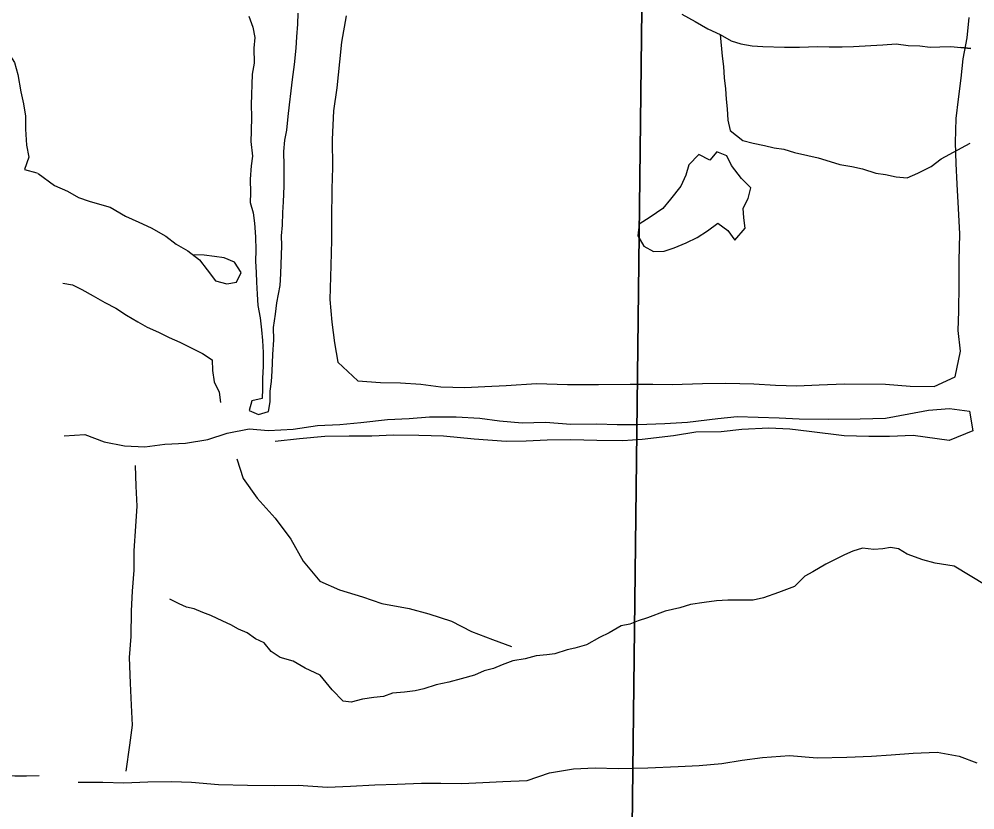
# Model space of a CAD drawing. Extents: x 1588073 to 2013523, y 1090242 to 1357120.
# Drawn here: x 1831179 to 1834730, y 1245725 to 1248662 of the extents above; entities that cross this region are included whole.
import ezdxf

# ---------------------------------------------------------------- set-up
doc = ezdxf.new("R2010")
doc.units = 0
for name, color, linetype in [('GM_X_Minor_Lake', 7, 'Continuous'), ('GM_X_Minor_River', 7, 'Continuous'), ('GM_X_Section', 7, 'Continuous')]:
    doc.layers.add(name, color=color, linetype=linetype)

msp = doc.modelspace()

# ---------------------------------------------------------------- linework, layer by layer
at = {"layer": 'GM_X_Minor_Lake'}
for points in [[(1833744.8, 1248139), (1833704.2, 1248159.7), (1833667, 1248120.6), (1833655.9, 1248082.8), (1833636.7, 1248041.3), (1833599.2, 1247994.2), (1833570.2, 1247958.9), (1833523.1, 1247926.2), (1833482.3, 1247901.3), (1833477.1, 1247857.3), (1833500, 1247818.5), (1833535.6, 1247799.4), (1833575.7, 1247800.3), (1833612.1, 1247813.3), (1833656.8, 1247832), (1833697.4, 1247850.9), (1833736.2, 1247875.9), (1833775.1, 1247904.9), (1833812.4, 1247877.7), (1833837.5, 1247840.9), (1833876.8, 1247885.9), (1833871.9, 1247924.1), (1833868.9, 1247960.3), (1833888, 1247995.9), (1833897.1, 1248035.8), (1833862.1, 1248070.9), (1833825.3, 1248118.1), (1833808.3, 1248154.7)], [(1833808.3, 1248154.7), (1833770.7, 1248169.8), (1833744.8, 1248139)]]:
    msp.add_lwpolyline(points, dxfattribs=at)
at = {"layer": 'GM_X_Minor_River'}
for points in [[(1832032.8, 1248673.3), (1832047.7, 1248632.8), (1832054.6, 1248594.4), (1832051.5, 1248554.4), (1832051.9, 1248498.2), (1832044.7, 1248458.3), (1832041.5, 1248344.1), (1832042.2, 1248299.9), (1832040.7, 1248245.8), (1832039.6, 1248207.7), (1832046.1, 1248153.3), (1832041, 1248117.4), (1832037.6, 1248067.3), (1832038.2, 1248017.1), (1832037.2, 1247981.1), (1832048.1, 1247942.6), (1832053, 1247904.4), (1832057.6, 1247854.1), (1832058.2, 1247803.9), (1832057, 1247763.8), (1832059.8, 1247721.6), (1832060.8, 1247685.5), (1832063.6, 1247641.2), (1832066.4, 1247599), (1832075.1, 1247552.6), (1832079.8, 1247508.4), (1832082.7, 1247468.2), (1832085.4, 1247423.9), (1832086, 1247373.8), (1832082.7, 1247327.7), (1832083.6, 1247289.6), (1832082.6, 1247253.5), (1832044.3, 1247244.6), (1832033.2, 1247208.8), (1832068.9, 1247193.7), (1832105.3, 1247204.7), (1832112.3, 1247240.6), (1832111.4, 1247280.8), (1832116.5, 1247316.7), (1832119.6, 1247354.8), (1832121.3, 1247416.9), (1832124.9, 1247471), (1832124.2, 1247517.1), (1832131.6, 1247567.1), (1832136.8, 1247609), (1832148.7, 1247672.9), (1832151.9, 1247716.9), (1832154.9, 1247821.2), (1832153.9, 1247857.3), (1832157.1, 1247897.4), (1832158.4, 1247943.5), (1832161.5, 1247983.5), (1832163.2, 1248041.6), (1832164.3, 1248079.7), (1832163.3, 1248117.8), (1832162.8, 1248170), (1832166, 1248212.1), (1832173.1, 1248250), (1832178.6, 1248300), (1832183.8, 1248344), (1832189.3, 1248396), (1832194.5, 1248437.9), (1832202.1, 1248493.9), (1832207.8, 1248553.9), (1832211, 1248596), (1832214.4, 1248644), (1832215.5, 1248684.1)], [(1832393.7, 1248675), (1832376.9, 1248577.1), (1832368.8, 1248503.1), (1832360, 1248407.1), (1832347.6, 1248321.2), (1832342.5, 1248215), (1832343.6, 1248110.6), (1832341.3, 1248032.5), (1832340.1, 1247918.2), (1832339.9, 1247841.9), (1832337.2, 1247747.7), (1832333.7, 1247621.4), (1832341.3, 1247536.9), (1832351.1, 1247460.4), (1832363.1, 1247387.9), (1832437.3, 1247319.5), (1832521.3, 1247313.1), (1832595.5, 1247310.9), (1832671.5, 1247306.7), (1832745.4, 1247296.6), (1832835.5, 1247294), (1832909.8, 1247297.9), (1832988.1, 1247301.6), (1833100.6, 1247308.4), (1833216.8, 1247305.1), (1833331.1, 1247305.8), (1833449.4, 1247306.4), (1833533.5, 1247306), (1833605.7, 1247305.9), (1833718.1, 1247308.7), (1833804.3, 1247310.2), (1833908.5, 1247307.2), (1833988.5, 1247302.9), (1834068.7, 1247300.6), (1834151, 1247304.2), (1834245.3, 1247307.5), (1834397.6, 1247307.1), (1834489.6, 1247298.5), (1834577.8, 1247297.9), (1834657, 1247333.8), (1834675.8, 1247429.5), (1834667.9, 1247506), (1834670, 1247578.1), (1834670.8, 1247676.4), (1834671.3, 1247764.7), (1834674.1, 1247864.9), (1834668.8, 1247959.3), (1834663.4, 1248049.8), (1834659.5, 1248126.1), (1834657.7, 1248204.4), (1834660.3, 1248292.6), (1834668.3, 1248364.6), (1834678.6, 1248442.6), (1834686.6, 1248514.6), (1834700.9, 1248592.4), (1834709, 1248668.4)], [(1833640.9, 1248681.1), (1833690.2, 1248653.6), (1833737.5, 1248626.2), (1833783, 1248604.8), (1833824.5, 1248581.6), (1833860.2, 1248570.5), (1833902.1, 1248563.3), (1833942.1, 1248560.1), (1834022.3, 1248557.8), (1834078.4, 1248558.2), (1834144.6, 1248560.3), (1834188.7, 1248559), (1834236.8, 1248559.6), (1834279, 1248560.4), (1834343.2, 1248564.6), (1834387.4, 1248567.3), (1834437.6, 1248569.9), (1834481.6, 1248564.6), (1834525.6, 1248563.3), (1834563.6, 1248558.2), (1834599.7, 1248559.2), (1834639.8, 1248560), (1834715.2, 1248553.2), (1834677.3, 1248556.3)], [(1831077.2, 1248630.1), (1831130.7, 1248549.4), (1831162.4, 1248501), (1831174.1, 1248456.8), (1831185.6, 1248392.4), (1831195.3, 1248348.2), (1831203, 1248302), (1831202.7, 1248253.8), (1831206.2, 1248193.6), (1831215.9, 1248149.4), (1831199.6, 1248103.4), (1831245.5, 1248090.9), (1831247.2, 1248088.3)], [(1833783, 1248604.8), (1833790.8, 1248524.3), (1833795.7, 1248486.1), (1833798.5, 1248443.9), (1833803.4, 1248403.6), (1833806.3, 1248365.4), (1833809.3, 1248329.2), (1833812.1, 1248287), (1833821, 1248248.6), (1833868.1, 1248211.1), (1833905.9, 1248202), (1833947.7, 1248192.8), (1833983.5, 1248183.7), (1834019.5, 1248178.7), (1834059.3, 1248167.5), (1834109.1, 1248156), (1834146.9, 1248146.9), (1834192.6, 1248133.6), (1834228.4, 1248122.5), (1834272.3, 1248115.2), (1834312.1, 1248106.1), (1834361.8, 1248090.6), (1834397.7, 1248085.5), (1834437.6, 1248076.3), (1834477.6, 1248073.2), (1834518.2, 1248090.1), (1834567, 1248114.8), (1834603.9, 1248143.8), (1834712.2, 1248201.5)], [(1831249.5, 1248088.8), (1831311.2, 1248044.1), (1831358.7, 1248022.7), (1831400.2, 1247999.4), (1831439.9, 1247986.2), (1831477.7, 1247975.1), (1831517.4, 1247963.9), (1831574.6, 1247930.2), (1831624.1, 1247908.7), (1831669.6, 1247887.3), (1831724.8, 1247855.6), (1831762.1, 1247826.5), (1831805.5, 1247801.2), (1831848.7, 1247767.8), (1831877.7, 1247730.9), (1831908.6, 1247689.8), (1831950.4, 1247678.6), (1831986.6, 1247685.6), (1832003.7, 1247721.2), (1831978.7, 1247760.1), (1831941.1, 1247775.2), (1831905.1, 1247780.2), (1831867.2, 1247785.3), (1831821.9, 1247787.4)], [(1831341, 1247682.1), (1831376.9, 1247675.1), (1831412.5, 1247658), (1831453.9, 1247634.8), (1831497.3, 1247609.4), (1831538.8, 1247588.2), (1831578.2, 1247563), (1831619.6, 1247537.7), (1831655.1, 1247518.6), (1831696.7, 1247499.4), (1831736.2, 1247480.2), (1831775.8, 1247463), (1831813.4, 1247443.8), (1831860.8, 1247420.4), (1831896.2, 1247397.3), (1831897.1, 1247357.1), (1831903.9, 1247314.8), (1831922.9, 1247276.2), (1831927.8, 1247237.9)], [(1831346.9, 1247114.2), (1831423.2, 1247120.1), (1831494.6, 1247091.9), (1831570.4, 1247077.7), (1831646.4, 1247073.5), (1831720.9, 1247083.4), (1831797.2, 1247087.2), (1831879.8, 1247100.9), (1831952.6, 1247124.8), (1832033.3, 1247140.6), (1832105.3, 1247134.5), (1832197.6, 1247139.8), (1832288.2, 1247153.3), (1832370.5, 1247156.9), (1832448.9, 1247164.7), (1832547.5, 1247175.9), (1832627.8, 1247179.6), (1832704.1, 1247185.4), (1832802.4, 1247184.6), (1832890.4, 1247180.1), (1832964.3, 1247169.9), (1833048.3, 1247163.5), (1833134.6, 1247165), (1833228.6, 1247158.3), (1833324.9, 1247159.5), (1833401, 1247157.3), (1833477.2, 1247157.1), (1833577.5, 1247160.2), (1833661.9, 1247165.8), (1833774.5, 1247178.6), (1833846.9, 1247186.6), (1834003.1, 1247182.1), (1834077.2, 1247177.9), (1834187.4, 1247176.8), (1834303.7, 1247177.4), (1834398, 1247180.7), (1834484.7, 1247196.3), (1834557.3, 1247210.2), (1834635.6, 1247216), (1834709.5, 1247205.8), (1834721.5, 1247133.3), (1834634.2, 1247097.7), (1834500.4, 1247115.6), (1834412.1, 1247112.1), (1834335.9, 1247112.3), (1834243.8, 1247115), (1834114, 1247130.7), (1834042, 1247138.8), (1833963.9, 1247143.1), (1833863.6, 1247138), (1833787.1, 1247130.1), (1833692.9, 1247128.8), (1833610.3, 1247115.2), (1833493.6, 1247100.5), (1833421.3, 1247096.5), (1833325.1, 1247097.3), (1833229, 1247100.1), (1833140.7, 1247098.6), (1833062.4, 1247094.9), (1832988.2, 1247093), (1832870.2, 1247102.4), (1832756.2, 1247113.7), (1832664.1, 1247116.4), (1832569.9, 1247117.1), (1832489.6, 1247113.4), (1832405.4, 1247113.8), (1832315.1, 1247112.4), (1832220.7, 1247103.1), (1832130.2, 1247093.6)], [(1831988, 1247029.5), (1832012, 1246956.6), (1832064, 1246882.9), (1832130.1, 1246808.8), (1832188, 1246730.9), (1832233.8, 1246649.3), (1832295.8, 1246575.3), (1832369.1, 1246543.1), (1832454.6, 1246516.6), (1832526, 1246492.4), (1832627.7, 1246473.4), (1832701.3, 1246453.3), (1832784.8, 1246426.8), (1832859.9, 1246388.5), (1832937.2, 1246358.2), (1833008.6, 1246332.1)], [(1831610.4, 1247004.3), (1831612.2, 1246928), (1831616.1, 1246853.7), (1831612, 1246779.6), (1831605.4, 1246687.5), (1831605.3, 1246615.3), (1831599.1, 1246537.2), (1831595, 1246465.1), (1831594.3, 1246368.8), (1831588.1, 1246290.8), (1831591.4, 1246196.4), (1831595.1, 1246114), (1831599, 1246039.7), (1831588.8, 1245965.8), (1831576.1, 1245869.8)], [(1834771.5, 1246559), (1834652.8, 1246630.2), (1834582.6, 1246641.9), (1834536.5, 1246653.8), (1834478.2, 1246675.6), (1834446.1, 1246695.5), (1834416, 1246699.4), (1834387.9, 1246695.3), (1834353.9, 1246693.1), (1834311.8, 1246697), (1834275.7, 1246686.8), (1834245.8, 1246672.7), (1834205.8, 1246652.5), (1834175.8, 1246638.3), (1834127.8, 1246610), (1834097.9, 1246593.9), (1834060, 1246555.6), (1833999.9, 1246533.3), (1833943.9, 1246513.1), (1833905.9, 1246504.9), (1833811.7, 1246504.5), (1833769.6, 1246502.3), (1833723.6, 1246496.1), (1833673.5, 1246487.9), (1833633.5, 1246475.7), (1833579.4, 1246463.5), (1833513.4, 1246439.2), (1833479.4, 1246427), (1833447.4, 1246414.8), (1833415.4, 1246408.7), (1833371.4, 1246382.4), (1833335.4, 1246366.2), (1833287.4, 1246338), (1833243.4, 1246325.8), (1833215.4, 1246319.7), (1833169.4, 1246305.4), (1833139.3, 1246301.3), (1833099.3, 1246297.1), (1833059.2, 1246286.9), (1833013.2, 1246278.8), (1832973.2, 1246264.6), (1832941.2, 1246250.4), (1832907.1, 1246242.2), (1832871.1, 1246226.1), (1832821.1, 1246211.8), (1832775.1, 1246199.6), (1832729, 1246189.4), (1832683, 1246175.2), (1832651, 1246167), (1832610.9, 1246162.8), (1832566.8, 1246158.7), (1832532.8, 1246146.5), (1832496.8, 1246142.3), (1832454.7, 1246136.2), (1832412.7, 1246126), (1832382.6, 1246129.8), (1832342.3, 1246171.8), (1832297.9, 1246225.8), (1832241.7, 1246251.6), (1832197.5, 1246277.5), (1832149.3, 1246291.4), (1832115.1, 1246313.3), (1832088.9, 1246345.3), (1832056.7, 1246361.2), (1832026.6, 1246383.1), (1831994.4, 1246397.1), (1831966.3, 1246413), (1831936.2, 1246426.9), (1831892, 1246446.8), (1831861.8, 1246458.7), (1831829.7, 1246472.6), (1831801.6, 1246478.5), (1831773.5, 1246490.4), (1831739.3, 1246508.3)], [(1831398.5, 1245828.8), (1831490.7, 1245828.1), (1831568.8, 1245825.9), (1831657.1, 1245829.4), (1831745.4, 1245830.8), (1831819.5, 1245828.7), (1831919.5, 1245819.8), (1832027.7, 1245816.7), (1832127.9, 1245815.8), (1832216.1, 1245817.3), (1832324.2, 1245810.1), (1832410.5, 1245813.7), (1832500.8, 1245819.1), (1832583.1, 1245820.7), (1832673.4, 1245824.1), (1832745.6, 1245824.1), (1832823.7, 1245823.8), (1832902, 1245827.6), (1832976.3, 1245831.5), (1833066.6, 1245834.9), (1833149.6, 1245862.6), (1833238.3, 1245878.1), (1833318.6, 1245881.8), (1833404.7, 1245879.3), (1833515.1, 1245882.1), (1833627.5, 1245886.9), (1833705.7, 1245890.7), (1833790.2, 1245898.3), (1833864.7, 1245910.1), (1833941.1, 1245920), (1834041.6, 1245927.1), (1834143.6, 1245918.2), (1834253.9, 1245921), (1834346.2, 1245924.4), (1834418.6, 1245930.3), (1834500.9, 1245935.9), (1834589.2, 1245939.4), (1834671, 1245925), (1834736.8, 1245899.9)], [(1830536.4, 1245889.5), (1830596.5, 1245885), (1830650.6, 1245890.6), (1830712.7, 1245892.1), (1830760.8, 1245893.7), (1830804.9, 1245895.3), (1830851, 1245900.9), (1830901, 1245898.5), (1830953, 1245886.1), (1831009, 1245871.5), (1831063, 1245863.1), (1831119.1, 1245856.6), (1831163.1, 1245852.2), (1831207.2, 1245851.8), (1831253.3, 1245853.4)]]:
    msp.add_lwpolyline(points, dxfattribs=at)
at = {"layer": 'GM_X_Section'}
for points in [[(1838816.1, 1249334.1), (1838728, 1244739.5), (1833444, 1244616.8), (1833498.1, 1249223.6), (1833618.2, 1249221)], [(1828305.9, 1249259.7), (1833498.1, 1249223.6), (1833444, 1244616.8), (1828188, 1244461.4)]]:
    msp.add_lwpolyline(points, close=True, dxfattribs=at)

doc.saveas('drawing.dxf')
